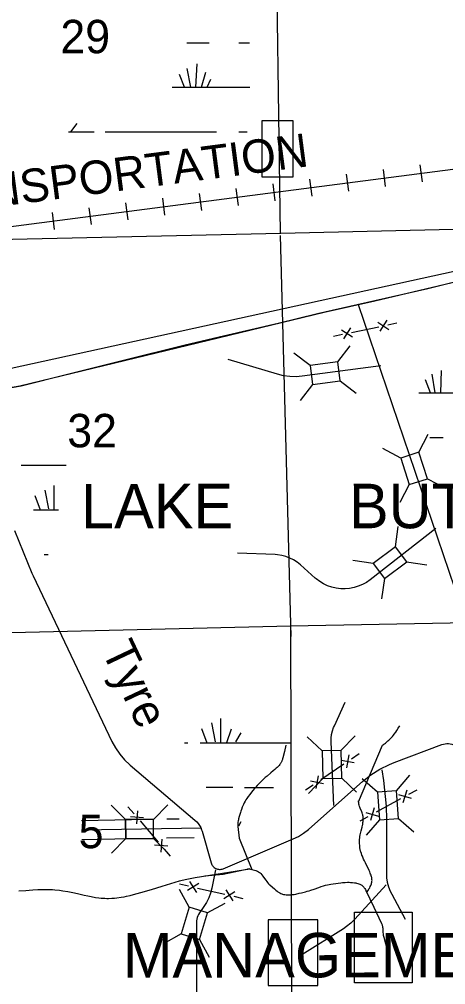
# Model space of a CAD drawing. Extents: x 2480962 to 2688785, y 277103 to 599240.
# Drawn here: x 2588660 to 2594408, y 429582 to 442588 of the extents above; entities that cross this region are included whole.
import ezdxf

# ---------------------------------------------------------------- set-up
doc = ezdxf.new("R2010")
doc.units = 0
for name, color, linetype in [('Level 15', 7, 'Continuous'), ('Level 31', 7, 'Continuous'), ('Local Roads Improved', 7, 'Continuous'), ('Local Roads Related Text', 7, 'Continuous'), ('Narrow River Creek and Branch and Slough', 7, 'Continuous'), ('National Forest', 7, 'Continuous'), ('Railroads', 7, 'Continuous'), ('Railroads Text', 7, 'Continuous'), ('Section Lines', 7, 'Continuous'), ('Section Numbers', 7, 'Continuous'), ('Swamps', 7, 'Continuous'), ('Township and Range lines', 7, 'Continuous'), ('Uninventoried Roads and Features', 7, 'Continuous'), ('US Routes Highway Center Lines', 7, 'Continuous')]:
    doc.layers.add(name, color=color, linetype=linetype)

msp = doc.modelspace()

# ---------------------------------------------------------------- linework, layer by layer
at = {"layer": 'Level 31'}
for points in [[(2591927.463, 440464.305), (2592352.888, 440464.305), (2592352.888, 441221.121), (2591927.463, 441221.121)], [(2593178.22, 430559.843), (2593954.899, 430559.843), (2593954.899, 429606.008), (2593178.22, 429606.008)], [(2592013.2, 429570.681), (2592683.969, 429570.681), (2592683.969, 430453.861), (2592013.2, 430453.861)]]:
    msp.add_lwpolyline(points, close=True, dxfattribs=at)
at = {"layer": 'Local Roads Improved'}
for p, q in [((2588845.475, 435089.248), (2589908.155, 432859.984)), ((2593715.149, 432576.516), (2594355.714, 432816.846)), ((2590154.411, 432540.097), (2591028.093, 431798.969)), ((2592562.134, 431677.53), (2593288.026, 432319.58)), ((2591124.016, 431650.383), (2591246.812, 431222.094)), ((2591408.05, 431145.119), (2592352.111, 431545.129))]:
    msp.add_line(p, q, dxfattribs=at)
for points in [[(2588594.548, 435701.76), (2588827.012, 435128.347), (2588845.475, 435089.248)], [(2589908.155, 432859.984), (2589956.218, 432771.416), (2590013.275, 432688.357), (2590078.701, 432611.717), (2590151.781, 432542.337), (2590154.411, 432540.097)], [(2594355.714, 432816.846), (2594377.396, 432823.709), (2594399.678, 432828.269), (2594422.314, 432830.474), (2594445.057, 432830.302), (2594467.657, 432827.753), (2594489.866, 432822.856), (2594511.443, 432815.664), (2594532.149, 432806.255), (2594551.758, 432794.735), (2594561.198, 432788.136)], [(2593288.026, 432319.58), (2593400.452, 432408.983), (2593521.605, 432486.146), (2593650.162, 432550.221), (2593715.149, 432576.516)], [(2591028.093, 431798.969), (2591051.333, 431777.064), (2591072.156, 431752.848), (2591090.333, 431726.588), (2591105.667, 431698.572), (2591117.988, 431669.107), (2591124.016, 431650.383)], [(2592352.111, 431545.129), (2592424.672, 431580.462), (2592493.143, 431623.186), (2592556.773, 431672.832), (2592562.134, 431677.53)], [(2591246.812, 431222.094), (2591250.877, 431210.286), (2591256.155, 431198.967), (2591262.587, 431188.261), (2591270.102, 431178.287), (2591278.619, 431169.153), (2591288.044, 431160.959), (2591298.275, 431153.796), (2591309.198, 431147.741), (2591320.693, 431142.861), (2591332.636, 431139.21), (2591344.896, 431136.826), (2591357.337, 431135.737), (2591369.824, 431135.956), (2591382.219, 431137.477), (2591394.387, 431140.286), (2591406.196, 431144.351), (2591408.05, 431145.119)]]:
    msp.add_lwpolyline(points, dxfattribs=at)
at = {"layer": 'Narrow River Creek and Branch and Slough'}
for points in [[(2593233.59, 432046.475), (2593554.16, 432807.254), (2593568.342, 432817.22), (2593575.406, 432822.249), (2593582.409, 432827.38), (2593594.343, 432836.44), (2593614.78, 432852.762), (2593629.711, 432865.465), (2593640.672, 432875.293), (2593656.71, 432890.576), (2593672.24, 432906.586), (2593689.147, 432925.477), (2593703.274, 432942.427), (2593715.161, 432957.565), (2593734.993, 432984.696), (2593749.135, 433005.541), (2593769.33, 433037.528), (2593788.505, 433070.282)], [(2592253.139, 432807.995), (2592232.986, 432723.292), (2592212.832, 432638.589), (2592209.77, 432626.531), (2592206.734, 432616.033), (2592203.76, 432606.929), (2592200.886, 432599.056), (2592198.143, 432592.257), (2592195.555, 432586.389), (2592190.571, 432576.335), (2592186.423, 432569.005), (2592183.066, 432563.641), (2592177.607, 432555.833), (2592171.612, 432548.342), (2592161.178, 432536.578), (2592151.842, 432526.666), (2592135.103, 432510.009), (2592122.268, 432497.951), (2592102.67, 432480.285), (2592082.79, 432462.77), (2592050.08, 432434.621), (2592000.627, 432392.956), (2591976.126, 432371.861), (2591952.016, 432350.279), (2591937.681, 432336.878), (2591913.149, 432312.911), (2591895.133, 432294.557), (2591868.572, 432266.532), (2591842.371, 432238.054), (2591829.201, 432223.349), (2591806.795, 432197.197), (2591790.469, 432177.225), (2591766.625, 432146.679), (2591743.413, 432115.408), (2591734.502, 432102.759), (2591727.021, 432091.55), (2591714.579, 432071.603), (2591705.737, 432056.355), (2591693.151, 432033.007), (2591681.245, 432009.062), (2591672.345, 431989.743), (2591665.084, 431972.763), (2591653.445, 431942.807), (2591645.513, 431920.078), (2591639.96, 431902.851), (2591632.183, 431876.668), (2591624.97, 431850.009), (2591616.193, 431815.705), (2591613.166, 431802.834), (2591610.752, 431791.568), (2591607.257, 431771.84), (2591605.414, 431757.033), (2591604.568, 431745.92), (2591604.275, 431737.581), (2591604.446, 431725.063), (2591605.427, 431712.534), (2591623.267, 431554.432), (2591796.17, 431133.569)], [(2593344.755, 430830.243), (2593360.662, 430852.415), (2593373.547, 430871.947), (2593383.803, 430889.126), (2593391.84, 430904.217), (2593398.053, 430917.462), (2593402.791, 430929.079), (2593406.357, 430939.264), (2593409.002, 430948.187), (2593412.484, 430963.828), (2593414.069, 430975.576), (2593414.641, 430984.394), (2593414.452, 430997.631), (2593412.933, 431010.876), (2593410.254, 431024.737), (2593407.338, 431036.903), (2593404.387, 431047.564), (2593401.526, 431056.897), (2593395.954, 431073.219), (2593391.363, 431085.432), (2593383.929, 431103.671), (2593375.978, 431121.768), (2593366.876, 431141.432), (2593350.573, 431175.087), (2593325.91, 431224.737), (2593313.804, 431249.649), (2593302.049, 431274.905), (2593291.816, 431298.222), (2593284.555, 431315.805), (2593279.356, 431329.104), (2593271.966, 431349.317), (2593265.09, 431369.955), (2593261.54, 431381.901), (2593256.002, 431404.533), (2593252.282, 431424.535), (2593249.825, 431442.145), (2593248.247, 431457.61), (2593246.663, 431484.726), (2593246.37, 431505.043), (2593247.187, 431535.362), (2593249.285, 431565.335), (2593250.617, 431577.271), (2593254.37, 431599.59), (2593258.709, 431619.07), (2593267.756, 431653.097), (2593281.769, 431704.14), (2593287.537, 431729.739), (2593289.821, 431742.572), (2593291.594, 431755.434), (2593293.003, 431768.488), (2593294.044, 431780.021), (2593294.763, 431790.172), (2593295.475, 431808.007), (2593295.451, 431821.386), (2593295.063, 431831.39), (2593294.538, 431838.864), (2593293.346, 431850.007), (2593291.618, 431861.045), (2593289.538, 431870.907), (2593287.155, 431880.045), (2593281.752, 431896.947), (2593276.264, 431911.55), (2593255.086, 431962.203), (2593250.151, 431974.969), (2593246.749, 431984.623), (2593242.293, 431999.274), (2593238.822, 432014.181), (2593236.745, 432025.654), (2593235.346, 432034.285), (2593233.476, 432047.269), (2593231.844, 432060.291)], [(2591648.491, 431775.466), (2591613.874, 431717.767)], [(2588651.731, 430844.72), (2588746.72, 430852.658), (2588794.222, 430856.419), (2588841.742, 430859.489), (2588907.711, 430862.718), (2588957.258, 430864.421), (2589031.6, 430865.144), (2589068.745, 430864.425), (2589105.851, 430862.829), (2589140.479, 430860.373), (2589200.871, 430853.88), (2589246.023, 430847.536), (2589313.582, 430836.361), (2589381.011, 430824.086), (2589443.417, 430811.213), (2589536.328, 430789.504), (2589582.939, 430778.867), (2589629.943, 430769.175), (2589687.956, 430759.077), (2589731.632, 430753.005), (2589764.428, 430749.5), (2589813.606, 430746.23), (2589838.156, 430745.607), (2589862.662, 430745.729), (2589905.058, 430747.373), (2589942.194, 430750.027), (2589974.69, 430753.251), (2590031.486, 430760.854), (2590073.96, 430768.128), (2590105.708, 430774.434), (2590153.108, 430785.209), (2590200.172, 430797.5), (2590296.881, 430824.613), (2590440.892, 430865.848), (2590584.551, 430907.921), (2590702.806, 430944.268), (2590761.965, 430962.369), (2590821.455, 430979.532), (2590855.94, 430988.596), (2590916.694, 431002.653), (2590962.531, 431011.955), (2591031.578, 431024.446), (2591765.789, 431141.669), (2591408.651, 431065.34), (2591163.066, 431045.829)], [(2591742.326, 431147.925), (2591796.17, 431133.569), (2591850.013, 431119.213), (2591857.975, 431116.799), (2591872.571, 431110.767), (2591885.347, 431103.623), (2591896.614, 431095.756), (2591906.625, 431087.464), (2591915.584, 431078.978), (2591931.46, 431061.505), (2591944.599, 431044.91), (2591966.643, 431014.096), (2591983.028, 430990.513), (2591995.595, 430973.128), (2592005.33, 430960.497), (2592020.659, 430942.563), (2592028.737, 430934.189), (2592037.144, 430926.294), (2592071.94, 430894.723), (2592098.128, 430871.505), (2592118.404, 430854.846), (2592134.214, 430842.986), (2592146.514, 430834.537), (2592156.032, 430828.487), (2592170.845, 430819.93), (2592186.385, 430812.065), (2592198.443, 430806.876), (2592209.898, 430802.782), (2592220.754, 430799.585), (2592231.02, 430797.121), (2592240.712, 430795.257), (2592259.026, 430792.847), (2592275.159, 430791.802), (2592289.323, 430791.622), (2592301.728, 430791.975), (2592323.405, 430793.601), (2592339.582, 430795.544), (2592363.613, 430799.387), (2592387.23, 430804.049), (2592432.167, 430813.835), (2592465.86, 430821.613), (2592516.259, 430834.285), (2592541.348, 430841.188), (2592566.336, 430848.538), (2592590.867, 430856.362), (2592633.293, 430871.122), (2592696.635, 430893.874), (2592728.605, 430904.605), (2592761.043, 430914.337), (2592789.702, 430921.696), (2592814.91, 430927.283), (2592859.255, 430935.516), (2592892.65, 430940.724), (2592993.032, 430954.217), (2593015.958, 430957.016), (2593036.119, 430958.977), (2593053.817, 430960.286), (2593084.872, 430961.581), (2593108.19, 430961.649), (2593125.669, 430961.149), (2593151.84, 430959.456), (2593177.908, 430956.556), (2593187.829, 430955.01), (2593197.217, 430953.183), (2593206.053, 430951.135), (2593222.57, 430946.406), (2593236.804, 430941.304), (2593248.95, 430936.09), (2593259.247, 430930.945), (2593267.94, 430925.991), (2593275.263, 430921.307), (2593281.424, 430916.939), (2593291.581, 430908.681), (2593298.615, 430901.971), (2593303.527, 430896.645), (2593310.257, 430888.178), (2593316.157, 430879.134), (2593324.7, 430864.527), (2593333.245, 430849.92)], [(2593333.245, 430849.92), (2593438.369, 430628.455), (2593543.495, 430406.989), (2593547.402, 430397.861), (2593550.433, 430389.116), (2593552.778, 430380.77), (2593554.587, 430372.829), (2593557.122, 430357.684), (2593558.611, 430344.211), (2593560.182, 430320.314), (2593562.056, 430284.286), (2593563.72, 430266.464), (2593564.925, 430257.656), (2593566.452, 430248.939), (2593571.942, 430223.946), (2593595.101, 430136.985), (2593600.445, 430115.172), (2593603.992, 430098.744), (2593608.293, 430073.955), (2593609.881, 430061.479), (2593611.026, 430048.938), (2593615.245, 429990.545), (2593619.466, 429932.152)]]:
    msp.add_lwpolyline(points, dxfattribs=at)
at = {"layer": 'National Forest'}
msp.add_line((2587885.054, 437743.344), (2604779.768, 441439.448), dxfattribs=at)
at = {"layer": 'Railroads'}
for p, q in [((2594059.644, 440628.445), (2594089.245, 440400.358)), ((2593067.961, 440499.745), (2593097.562, 440271.658)), ((2593563.803, 440564.095), (2593593.404, 440336.008)), ((2592076.277, 440371.045), (2592105.878, 440142.958)), ((2592572.119, 440435.395), (2592601.72, 440207.308)), ((2591084.594, 440242.345), (2591114.195, 440014.258)), ((2591580.436, 440306.695), (2591610.037, 440078.608)), ((2590092.91, 440113.645), (2590122.511, 439885.558)), ((2590588.752, 440177.995), (2590618.353, 439949.908)), ((2589101.227, 439984.945), (2589130.828, 439756.858)), ((2589597.068, 440049.295), (2589626.669, 439821.208))]:
    msp.add_line(p, q, dxfattribs=at)
for points in [[(2535189.55, 474029.408), (2536089.7, 471644.944), (2536291.253, 471185.4), (2536531.488, 470762.342), (2552586.883, 445559.036), (2552586.884, 445559.036), (2553075.384, 444874.143), (2553427.841, 444460.531), (2556691.947, 440882.519), (2556841.764, 440734.641), (2557006.218, 440603.234), (2557183.506, 440489.737), (2557371.687, 440395.394), (2557568.699, 440321.239), (2557735.519, 440276.028), (2568072.12, 437946.462), (2568887.934, 437807.005), (2569361.53, 437765.755), (2570495.789, 437701.245), (2571983.523, 437694.622), (2573132.142, 437796.523), (2616563.163, 443432.973)], [(2536531.488, 470762.342), (2552586.883, 445559.036), (2552586.884, 445559.036), (2553075.384, 444874.143), (2553427.841, 444460.531), (2556691.947, 440882.519), (2556841.764, 440734.641), (2557006.218, 440603.234), (2557183.506, 440489.737), (2557371.687, 440395.394), (2557568.699, 440321.239), (2557735.519, 440276.028), (2568072.12, 437946.462), (2568887.934, 437807.005), (2569361.53, 437765.755), (2570495.789, 437701.245), (2571983.523, 437694.622), (2573132.142, 437796.523), (2616563.163, 443432.973)]]:
    msp.add_lwpolyline(points, dxfattribs=at)
at = {"layer": 'Section Lines'}
for p, q in [((2592179.22, 439703.414), (2592107.406, 445018.774)), ((2597550.508, 439826.097), (2592187.234, 439703.594)), ((2592187.234, 439703.594), (2586880.856, 439584.447)), ((2592324.089, 434274.123), (2592179.988, 439674.634)), ((2592335.094, 429085.254), (2592320.257, 434417.727))]:
    msp.add_line(p, q, dxfattribs=at)
at = {"layer": 'Swamps'}
for p, q in [((2590970.085, 441671.721), (2590923.83, 441926.104)), ((2591041.085, 441671.672), (2591058.321, 441987.749)), ((2590885.012, 441671.808), (2590819.538, 441843.674)), ((2591117.771, 441671.852), (2591176.003, 441875.673)), ((2590719.577, 441671.634), (2591769.574, 441671.654)), ((2591194.367, 441671.775), (2591243.25, 441780.409)), ((2589819.588, 441071.612), (2591319.583, 441071.641)), ((2594265.956, 437555.039), (2594226.562, 437808.275)), ((2594344.118, 437554.995), (2594349.845, 437858.711)), ((2594203.634, 437555.96), (2594137.563, 437728.755)), ((2588684.541, 436579.785), (2589293.768, 436579.797)), ((2589003.286, 436245.598), (2589051.618, 435991.869)), ((2589124.108, 436306.012), (2589124.112, 435979.789)), ((2588870.382, 436173.101), (2588942.879, 435979.785)), ((2591249.76, 433108.373), (2591298.092, 432854.644)), ((2591370.582, 433168.787), (2591370.586, 432842.563)), ((2591116.856, 433035.876), (2591189.352, 432842.56)), ((2591515.57, 433023.802), (2591455.162, 432842.565)), ((2591648.475, 432975.475), (2591575.984, 432854.65)), ((2591099.27, 432842.558), (2591699.268, 432842.57))]:
    msp.add_line(p, q, dxfattribs=at)
for points in [[(2590920.253, 442271.643), (2591219.568, 442271.648)], [(2591619.566, 442271.656), (2591763.041, 442271.659)], [(2589355.048, 441071.105), (2589438.825, 441184.808)], [(2589321.741, 441071.603), (2589669.588, 441071.609)], [(2591619.582, 441071.647), (2591730.233, 441071.649)], [(2594047.312, 437554.97), (2594787.953, 437554.985)], [(2594192.07, 436954.969), (2594375.902, 436954.973)], [(2588852.796, 435979.783), (2589187.182, 435979.79)], [(2588993.844, 435379.781), (2589048.862, 435379.783)], [(2590886.903, 432842.553), (2590930.126, 432842.554)], [(2591699.268, 432842.57), (2592322.803, 432842.583)], [(2591179.45, 432242.555), (2591540.257, 432242.562)], [(2591696.113, 432239.948), (2592088.528, 432239.956)]]:
    msp.add_lwpolyline(points, dxfattribs=at)
at = {"layer": 'Township and Range lines'}
for p, q in [((2592317.336, 434417.674), (2597649.124, 434515.387)), ((2587039.724, 434293.194), (2592320.257, 434417.727))]:
    msp.add_line(p, q, dxfattribs=at)
at = {"layer": 'Uninventoried Roads and Features'}
for p, q in [((2594532.739, 434926.275), (2593233.222, 438743.333)), ((2593126.508, 438431.195), (2593029.727, 438283.264)), ((2593139.295, 438370.017), (2593506.362, 438446.743)), ((2593493.575, 438507.921), (2593641.506, 438411.14)), ((2593615.93, 438533.496), (2593519.15, 438385.565)), ((2593628.718, 438472.318), (2593751.074, 438497.893)), ((2592894.584, 438318.866), (2593016.94, 438344.441)), ((2593004.152, 438405.619), (2593152.083, 438308.839)), ((2592951.705, 437971.994), (2593118.949, 438190.236)), ((2592579.944, 437922.811), (2592361.701, 438090.055)), ((2592140.957, 437805.977), (2591477.005, 438002.634)), ((2593534.025, 437919.918), (2592474.929, 437779.803)), ((2592951.705, 437971.994), (2592579.944, 437922.811)), ((2592579.944, 437922.811), (2592613.519, 437669.022)), ((2592985.28, 437718.205), (2592951.705, 437971.994)), ((2592613.519, 437669.022), (2592446.275, 437450.779)), ((2592613.519, 437669.022), (2592985.28, 437718.205)), ((2592983.774, 437719.359), (2593202.017, 437552.115)), ((2594047.015, 436755.002), (2594173.332, 436999.225)), ((2593803.067, 436677.377), (2593558.844, 436803.694)), ((2594047.015, 436755.002), (2593803.067, 436677.378)), ((2594160.723, 436397.656), (2594047.015, 436755.002)), ((2593803.067, 436677.378), (2593916.775, 436320.032)), ((2593916.775, 436320.032), (2594160.723, 436397.656)), ((2594160.723, 436397.656), (2594404.946, 436271.339)), ((2593917.647, 436321.718), (2593791.33, 436077.495)), ((2594273.644, 435729.167), (2593388.117, 435037.205)), ((2593729.605, 435482.001), (2593769.025, 435754.116)), ((2593729.604, 435482.001), (2593429.162, 435257.593)), ((2593882.8, 435276.899), (2593729.604, 435482.001)), ((2592108.339, 435375.908), (2591602.23, 435395.738)), ((2593429.162, 435257.593), (2593157.047, 435297.014)), ((2592648.109, 435061.145), (2592449.367, 435238.283)), ((2593429.162, 435257.593), (2593582.358, 435052.491)), ((2593582.358, 435052.491), (2593882.8, 435276.899)), ((2593880.922, 435277.171), (2594153.037, 435237.75)), ((2593582.358, 435052.491), (2593542.937, 434780.376)), ((2592906.802, 433070.373), (2593051.877, 433389.382)), ((2592741.295, 432732.918), (2592542.23, 432922.584)), ((2592900.384, 431995.054), (2592864.359, 432852.516)), ((2592995.911, 432737.732), (2593185.577, 432936.798)), ((2592997.22, 432739.106), (2592741.295, 432732.918)), ((2592741.295, 432732.918), (2592750.36, 432358.028)), ((2593006.285, 432364.216), (2592997.22, 432739.106)), ((2593137.204, 432626.734), (2593240.628, 432696.938)), ((2592998.679, 432608.241), (2593172.307, 432575.022)), ((2593102.102, 432678.445), (2593068.884, 432504.818)), ((2592723.512, 432345.916), (2593033.781, 432556.529)), ((2593547.251, 432478.174), (2593570.233, 432331.391)), ((2592750.36, 432358.028), (2592560.694, 432158.962)), ((2592584.987, 432327.423), (2592758.615, 432294.204)), ((2592688.41, 432397.627), (2592655.191, 432224)), ((2592750.36, 432358.028), (2593006.285, 432364.216)), ((2593006.285, 432364.216), (2593205.351, 432174.55)), ((2593489.189, 432176.991), (2593281.281, 432356.921)), ((2593744.525, 432195.412), (2593924.455, 432403.32)), ((2592516.666, 432205.507), (2592620.089, 432275.711)), ((2593744.526, 432195.412), (2593489.19, 432176.992)), ((2593489.19, 432176.992), (2593516.172, 431802.964)), ((2593771.508, 431821.384), (2593744.526, 432195.412)), ((2593881.931, 432203.944), (2593832.183, 432034.311)), ((2593911.902, 432149.099), (2594021.592, 432209.041)), ((2593473.141, 431909.329), (2593802.212, 432089.156)), ((2593772.241, 432144.001), (2593941.873, 432094.253)), ((2590092.386, 431806.308), (2589896.858, 431999.621)), ((2590124.691, 431977.769), (2590206.13, 431882.94)), ((2590253.545, 431923.659), (2590240.155, 431747.39)), ((2590467.381, 431808.446), (2590660.693, 432003.974)), ((2593443.17, 431964.174), (2593393.422, 431794.541)), ((2590094.474, 431544.556), (2590089.991, 431800.519)), ((2590467.381, 431808.446), (2590092.386, 431806.309)), ((2590092.386, 431806.309), (2590093.845, 431550.312)), ((2590334.985, 431828.83), (2590158.716, 431842.22)), ((2590287.57, 431788.11), (2590531.889, 431503.623)), ((2590468.84, 431552.449), (2590467.381, 431808.446)), ((2593253.761, 431789.444), (2593363.451, 431849.387)), ((2593333.48, 431904.232), (2593503.112, 431854.484)), ((2593517.414, 431804.399), (2593337.485, 431596.491)), ((2593516.172, 431802.964), (2593771.508, 431821.384)), ((2593610.232, 431808.439), (2593608.323, 431085.312)), ((2593771.508, 431821.384), (2593979.417, 431641.455)), ((2591116.073, 431690.48), (2589499.715, 431662.154)), ((2590093.845, 431550.312), (2589900.533, 431354.784)), ((2590093.845, 431550.312), (2590468.84, 431552.449)), ((2590467.49, 431553.784), (2590663.019, 431360.472)), ((2590579.304, 431544.342), (2590565.914, 431368.073)), ((2590660.743, 431449.513), (2590484.475, 431462.903)), ((2590613.329, 431408.793), (2590694.769, 431313.964)), ((2591304.843, 431128.399), (2591254.705, 430883.506)), ((2590820.41, 430940.384), (2590942.259, 430912.493)), ((2591078.053, 430945.527), (2590928.313, 430851.569)), ((2590956.204, 430973.417), (2591050.162, 430823.678)), ((2591064.107, 430884.602), (2591429.654, 430800.93)), ((2593603.339, 430929.746), (2593184.481, 430465.153)), ((2590950.456, 430625.096), (2590819.4, 430866.809)), ((2591565.448, 430833.963), (2591415.708, 430740.005)), ((2591443.599, 430861.854), (2591537.557, 430712.115)), ((2591551.502, 430773.039), (2591673.351, 430745.148)), ((2593679.786, 430801.185), (2593861.232, 430465.434)), ((2590950.456, 430625.096), (2590843.74, 430265.601)), ((2591195.872, 430552.245), (2590950.456, 430625.096)), ((2591148.513, 430636.112), (2591087.894, 430549.192)), ((2591194.203, 430551.34), (2591435.916, 430682.397)), ((2591089.156, 430192.75), (2591195.872, 430552.245)), ((2591048.503, 430423.844), (2591048.529, 428896.292)), ((2590843.741, 430265.601), (2590602.028, 430134.545)), ((2590843.74, 430265.601), (2591089.156, 430192.75)), ((2593031.734, 430337.047), (2592466.579, 429983.787)), ((2591089.156, 430192.75), (2591220.212, 429951.037))]:
    msp.add_line(p, q, dxfattribs=at)
for points in [[(2592474.929, 437779.803), (2592390.987, 437773.143), (2592306.809, 437775.294), (2592223.317, 437786.233), (2592141.426, 437805.839), (2592140.957, 437805.977)], [(2592449.367, 435238.283), (2592404.886, 435273.933), (2592356.922, 435304.737), (2592306.002, 435330.358), (2592252.682, 435350.517), (2592197.547, 435364.992), (2592141.202, 435373.624), (2592108.339, 435375.908)], [(2593388.117, 435037.205), (2593338.591, 435002.521), (2593285.71, 434973.203), (2593230.056, 434949.574), (2593172.236, 434931.892), (2593112.885, 434920.35), (2593052.652, 434915.076), (2592992.198, 434916.127), (2592932.185, 434923.491), (2592873.271, 434937.088), (2592816.101, 434956.769), (2592761.301, 434982.318), (2592709.471, 435013.455), (2592661.181, 435049.839), (2592648.109, 435061.145)], [(2592864.359, 432852.516), (2592864.877, 432902.527), (2592870.621, 432952.208), (2592881.526, 433001.018), (2592897.473, 433048.42), (2592906.802, 433070.373)], [(2593570.233, 432331.391), (2593605.99, 431985.311), (2593610.232, 431808.439)], [(2590172.96, 431801.974), (2589497.473, 431790.136)], [(2590813.447, 431813.198), (2590650.333, 431810.34)], [(2590172.863, 431545.931), (2589501.957, 431534.173)], [(2591016.567, 431560.716), (2590642.269, 431554.157)], [(2593608.323, 431085.312), (2593611.415, 431023.181), (2593620.984, 430961.713), (2593636.926, 430901.582), (2593659.066, 430843.447), (2593679.786, 430801.185)], [(2591254.705, 430883.506), (2591237.169, 430816.037), (2591212.676, 430750.771), (2591181.495, 430688.423), (2591148.513, 430636.112)], [(2591087.894, 430549.192), (2591075.776, 430529.719), (2591065.762, 430509.086), (2591057.957, 430487.519), (2591052.45, 430465.255), (2591049.302, 430442.537), (2591048.503, 430423.844)], [(2593184.481, 430465.153), (2593131.29, 430412.029), (2593072.837, 430364.756), (2593031.734, 430337.047)]]:
    msp.add_lwpolyline(points, dxfattribs=at)
at = {"layer": 'US Routes Highway Center Lines'}
for points in [[(2617060.11, 443239.087), (2615376.372, 443017.542), (2612708.978, 442698.519), (2609660.528, 442308.601), (2608951.586, 442219.983), (2606718.418, 441927.544), (2606168.988, 441812.341), (2604946.063, 441519.903), (2602774.929, 440997.058), (2600515.176, 440483.075), (2600231.599, 440403.319), (2596713.475, 439561.45), (2593452.342, 438790.476), (2592769.985, 438639.826), (2588666.983, 437647.307), (2588073.244, 437540.966), (2587887.147, 437514.38), (2586575.604, 437461.21), (2584758.941, 437461.21), (2583952.519, 437452.348), (2581595.287, 437408.039), (2580992.686, 437408.039), (2580886.345, 437390.316)], [(2596856.886, 439603.756), (2595717.363, 439322.15), (2594653.153, 439079.838), (2594165.254, 438955.407), (2593212.377, 438739.29), (2592681.909, 438618.134), (2592148.167, 438490.429), (2591411.406, 438316.881), (2590894.037, 438195.725), (2590065.59, 437989.432), (2589325.555, 437809.335), (2588683.755, 437645.61), (2588241.698, 437567.022)]]:
    msp.add_lwpolyline(points, dxfattribs=at)

# ---------------------------------------------------------------- texts
at = {"layer": 'Level 15'}
for s, rotation, p in [('LAKE       BUTLER        WILDLIFE', 0.0290861, (2589491.964, 435729.31)), ('MANAGEMENT           AREA', 0.0291417, (2590056.685, 429678.508))]:
    msp.add_text(s, height=600, rotation=rotation, dxfattribs=at).set_placement(p)
at = {"layer": 'Local Roads Related Text'}
msp.add_text('Tyre', height=450, rotation=295.38075, dxfattribs=at).set_placement((2589762.4, 434085.068))
at = {"layer": 'Railroads Text'}
msp.add_text(' TRANSPORTATION', height=450, rotation=7.4185972, dxfattribs=at).set_placement((2586905.559, 439870.888))
at = {"layer": 'Section Numbers'}
for s, rotation, p in [('29', 359.9795972, (2589213.978, 442130.504)), ('32', 359.9796417, (2589306.846, 436822.142)), ('5', 359.9796861, (2589459.894, 431421.209))]:
    msp.add_text(s, height=450, rotation=rotation, dxfattribs=at).set_placement(p)

doc.saveas('drawing.dxf')
